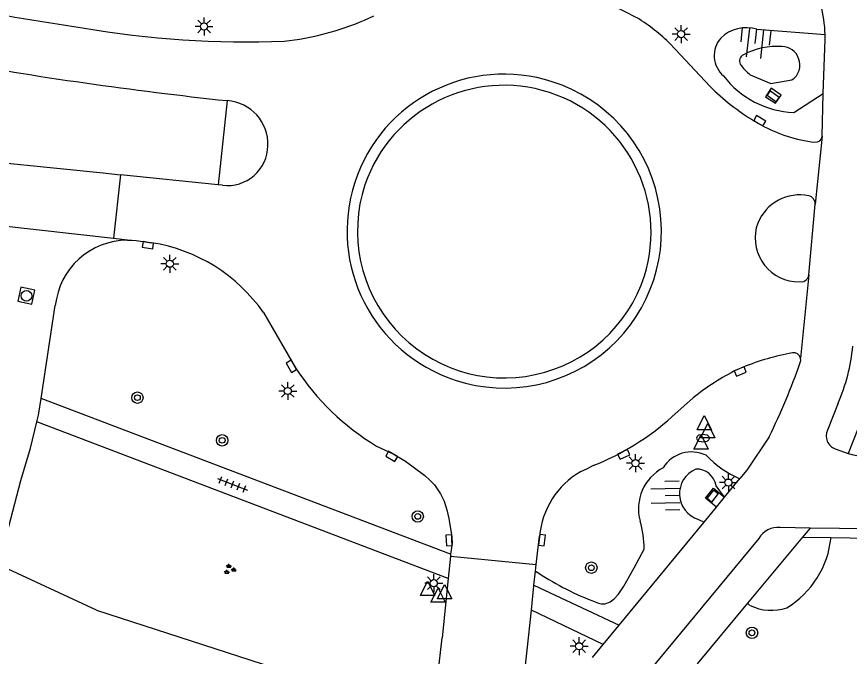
# Model space of a CAD drawing. Extents: x 132999 to 136000, y 398499 to 400501.
# Drawn here: x 134872.1 to 134930.3, y 399110.6 to 399155.3 of the extents above; entities that cross this region are included whole.
import ezdxf

# ---------------------------------------------------------------- set-up
doc = ezdxf.new("R2010")
doc.units = 0
for name, color, linetype in [('gg-knt-bovenkant onderkant talud', 7, 'Continuous'), ('gg-knt-verharding', 7, 'Continuous'), ('gg-knt-verharding nz', 7, 'Continuous'), ('gt-grn-groengrens', 7, 'Continuous'), ('gt-grn-vlakafsluiter', 7, 'Continuous'), ('gt-grn-weggrens revisie', 7, 'Continuous'), ('gt-symb-boom', 7, 'Continuous'), ('gt-symb-brandkraan', 7, 'Continuous'), ('gt-symb-groenvak', 7, 'Continuous'), ('gt-symb-kolk', 7, 'Continuous'), ('gt-symb-kolk center center', 7, 'Continuous'), ('gt-symb-lichtmast', 7, 'Continuous'), ('gt-symb-rioolschacht', 7, 'Continuous'), ('gt-symb-talud symbool', 7, 'Continuous'), ('gt-symb-tegel verharding', 7, 'Continuous'), ('gt-symb-waterafsluiter', 7, 'Continuous')]:
    doc.layers.add(name, color=color, linetype=linetype)

# ---------------------------------------------------------------- blocks, each defined once
blk = doc.blocks.new('gt0-LMAST')
at = {"layer": 'gt-symb-lichtmast'}
for p, q in [((-0.005, 0.246), (-0.005, 0.621)), ((-0.182, 0.173), (-0.447, 0.438)), ((0.172, 0.173), (0.437, 0.438)), ((-0.255, -0.004), (-0.63, -0.004)), ((-0.182, -0.181), (-0.447, -0.446)), ((-0.005, -0.254), (-0.005, -0.629)), ((0.437, -0.446), (0.172, -0.181)), ((0.245, -0.004), (0.62, -0.004))]:
    blk.add_line(p, q, dxfattribs=at)
blk.add_circle((-0.005, -0.004), 0.25, dxfattribs=at)
blk = doc.blocks.new('gt0-TALUD_1')
at = {"layer": 'gt-symb-talud symbool'}
for p, q in [((-1, -1), (-1, 0)), ((-0.5, -2), (-0.5, 0)), ((0, -1), (0, 0)), ((0.5, -2), (0.5, 0)), ((1, -1), (1, 0))]:
    blk.add_line(p, q, dxfattribs=at)
blk = doc.blocks.new('gt0-KOLKCC')
at = {"layer": 'gt-symb-kolk center center'}
blk.add_lwpolyline([(-0.375, 0.2), (0.375, 0.2), (0.375, -0.2), (-0.375, -0.2)], close=True, dxfattribs=at)
blk = doc.blocks.new('gt0-KOLK')
at = {"layer": 'gt-symb-kolk'}
blk.add_lwpolyline([(0, 0), (0.375, 0), (0.375, 0.4), (-0.375, 0.4), (-0.375, 0), (0, 0)], dxfattribs=at)
blk = doc.blocks.new('gt0-WAFSL')
at = {"layer": 'gt-symb-waterafsluiter'}
for p, q in [((-0.5, -0.333), (0, 0.667)), ((0, 0.667), (0.5, -0.333)), ((0.5, -0.333), (-0.5, -0.333))]:
    blk.add_line(p, q, dxfattribs=at)
blk = doc.blocks.new('gt0-BR')
at = {"layer": 'gt-symb-brandkraan'}
for centre, radius, start, end in [((-0.244, 0), 0.206, 107.56694, 252.43307), ((0.599, -2.664), 3, 106.89205, 107.56694), ((0, -0.691), 0.938, 73.10799, 106.89205), ((-0.599, -2.664), 3, 72.43309, 73.10799), ((0.244, 0), 0.206, 287.56695, 72.43309), ((0.599, 2.664), 3, 252.43307, 253.10797), ((0, 0.691), 0.938, 253.10797, 286.89206), ((-0.599, 2.664), 3, 286.89206, 287.56695)]:
    blk.add_arc(centre, radius, start, end, dxfattribs=at)
blk = doc.blocks.new('gt0-BOOM')
at = {"layer": 'gt-symb-boom'}
for radius in [0.4, 0.2]:
    blk.add_circle((0, 0), radius, dxfattribs=at)
blk = doc.blocks.new('gt0-GRVAK')
at = {"layer": 'gt-symb-groenvak'}
for p, q in [((-0.11, 0.189), (-0.228, 0.24)), ((-0.182, 0.153), (0.088, 0.153)), ((-0.091, 0.211), (-0.156, 0.322)), ((-0.047, 0.214), (-0.047, 0.393)), ((-0.004, 0.211), (0.061, 0.322)), ((0.015, 0.189), (0.133, 0.24)), ((0.262, -0.052), (0.197, 0.059)), ((0.305, -0.049), (0.305, 0.13)), ((0.349, -0.052), (0.414, 0.059)), ((-0.245, -0.228), (-0.363, -0.177)), ((-0.318, -0.264), (-0.047, -0.264)), ((-0.226, -0.206), (-0.291, -0.095)), ((-0.183, -0.203), (-0.183, -0.024)), ((-0.139, -0.206), (-0.074, -0.095)), ((-0.12, -0.228), (-0.002, -0.177)), ((0.243, -0.074), (0.125, -0.023)), ((0.17, -0.11), (0.441, -0.11)), ((0.368, -0.074), (0.486, -0.023))]:
    blk.add_line(p, q, dxfattribs=at)
blk = doc.blocks.new('gt0-TEG1')
at = {"layer": 'gt-symb-tegel verharding'}
for p, q in [((-1.125, 0), (1.125, 0)), ((-0.9, -0.25), (-0.9, 0.25)), ((-0.45, -0.25), (-0.45, 0.25)), ((0, -0.25), (0, 0.25)), ((0.45, -0.25), (0.45, 0.25)), ((0.9, -0.25), (0.9, 0.25))]:
    blk.add_line(p, q, dxfattribs=at)
blk = doc.blocks.new('gt0-RS')
at = {"layer": 'gt-symb-rioolschacht'}
blk.add_lwpolyline([(-0.5, -0.5), (0.5, -0.5), (0.5, 0.5), (-0.5, 0.5)], close=True, dxfattribs=at)
blk.add_circle((0, 0), 0.375, dxfattribs=at)

msp = doc.modelspace()

# ---------------------------------------------------------------- linework, layer by layer
at = {"layer": 'gg-knt-bovenkant onderkant talud'}
for p, q in [((134923.877, 399154.463), (134928.649, 399154.093)), ((134926.457, 399148.644), (134928.514, 399149.957)), ((134921.627, 399121.753), (134921.025, 399122.55)), ((134919.8, 399120.2), (134920.19, 399120.01))]:
    msp.add_line(p, q, dxfattribs=at)
for points in [[(134923.418, 399151.279), (134924.853, 399150.666), (134926.314, 399150.919)], [(134912.337, 399114.524), (134912.811, 399114.345), (134913.002, 399114.306), (134913.269, 399114.312), (134913.617, 399114.441), (134913.905, 399114.639), (134914.212, 399114.986), (134914.582, 399115.546), (134915.313, 399116.814), (134915.995, 399118.13)]]:
    msp.add_lwpolyline(points, dxfattribs=at)
for centre, radius, start, end in [((134923.157, 399151.948), 2.616, 74.01482, 133.58715), ((134922.742, 399152.621), 1.85, 138.65568, 230.00894), ((134925.242, 399148.502), 4.757, 85.21993, 119.00143), ((134925.674, 399152.078), 1.165, 17.0054, 91.74976), ((134923.141, 399152.235), 0.475, 115.75244, 206.95048), ((134925.33, 399153.787), 3.153, 214.06901, 232.67146), ((134925.69, 399151.941), 1.198, 301.41548, 23.51145), ((134926.677, 399155.045), 6.405, 216.85984, 268.02735), ((134919.323, 399122.55), 2.364, 64.50277, 147.79882), ((134925.241, 399129.226), 6.682, 222.83256, 247.60265), ((134918.862, 399120.936), 3.26, 118.17205, 195.11918), ((134920.346, 399121.995), 1.876, 113.33236, 253.07963), ((134919.646, 399122.32), 1.398, 9.48006, 91.7702), ((134909.483, 399118.196), 6.512, 359.42062, 16.87239), ((134920.251, 399134.36), 21.357, 236.32186, 248.25005)]:
    msp.add_arc(centre, radius, start, end, dxfattribs=at)
at = {"layer": 'gg-knt-verharding'}
for p, q in [((134896.452, 399155.092), (134897.113, 399155.398)), ((134917.853, 399153.412), (134920.588, 399150.485)), ((134928.451, 399146.987), (134928.514, 399149.957)), ((134886.857, 399149.468), (134886.233, 399143.582)), ((134886.857, 399149.468), (134886.868, 399149.467)), ((134923.724, 399148.04), (134924.193, 399147.765)), ((134886.233, 399143.582), (134879.407, 399144.289)), ((134886.541, 399143.55), (134886.233, 399143.582)), ((134927.509, 399137.283), (134927.945, 399142.232)), ((134866.525, 399141.228), (134878.917, 399139.857)), ((134878.917, 399139.857), (134879.895, 399139.749)), ((134879.891, 399139.716), (134880.488, 399139.683)), ((134879.895, 399139.749), (134880.488, 399139.683)), ((134880.488, 399139.683), (134881.58, 399139.533)), ((134926.489, 399136.826), (134926.969, 399136.795)), ((134873.848, 399128.661), (134874.846, 399135.15)), ((134889.391, 399134.663), (134891.639, 399130.799)), ((134922.92, 399130.843), (134922.472, 399130.66)), ((134902.475, 399117.767), (134873.848, 399128.661)), ((134919.431, 399128.701), (134917.931, 399127.362)), ((134929.563, 399128.317), (134928.811, 399126.43)), ((134931.315, 399127.465), (134930.251, 399124.812)), ((134902.3, 399116.078), (134873.556, 399127.017)), ((134929.343, 399125.136), (134930.251, 399124.812)), ((134930.251, 399124.812), (134930.29, 399124.798)), ((134921.627, 399121.753), (134922.695, 399123.049)), ((134921.052, 399121.055), (134921.627, 399121.753)), ((134920.19, 399120.01), (134921.052, 399121.055)), ((134914.256, 399112.81), (134920.19, 399120.01)), ((134927.596, 399119.598), (134925.509, 399119.628)), ((134927.596, 399119.598), (134927.073, 399118.969)), ((134941.581, 399119.4), (134927.596, 399119.598)), ((134908.459, 399117.047), (134908.686, 399119.026)), ((134927.073, 399118.969), (134923.224, 399114.336)), ((134902.456, 399117.626), (134902.3, 399116.078)), ((134902.475, 399117.767), (134902.456, 399117.626)), ((134902.456, 399117.626), (134908.459, 399117.047)), ((134908.408, 399116.588), (134908.459, 399117.047)), ((134908.298, 399115.609), (134908.408, 399116.588)), ((134902.3, 399116.078), (134901.884, 399111.934)), ((134908.117, 399113.869), (134908.291, 399115.547)), ((134908.291, 399115.547), (134908.298, 399115.609)), ((134908.298, 399115.609), (134914.256, 399112.81)), ((134923.224, 399114.336), (134919.712, 399110.109)), ((134913.143, 399111.459), (134908.117, 399113.869)), ((134913.143, 399111.459), (134914.256, 399112.81)), ((134901.512, 399108.63), (134901.884, 399111.934)), ((134912.394, 399110.55), (134913.143, 399111.459))]:
    msp.add_line(p, q, dxfattribs=at)
for points in [[(134911.378, 399157.044), (134912.542, 399156.637), (134913.688, 399156.177), (134914.608, 399155.732), (134915.509, 399155.254)], [(134928.514, 399149.957), (134928.652, 399153.753), (134928.649, 399154.093)], [(134925.586, 399149.857), (134924.878, 399150.331), (134924.49, 399149.745), (134925.19, 399149.284), (134925.586, 399149.857)], [(134868.316, 399145.436), (134869.614, 399145.291), (134878.181, 399144.416), (134879.407, 399144.289)], [(134926.901, 399131.158), (134926.943, 399131.312), (134926.932, 399131.472)], [(134873.556, 399127.017), (134873.667, 399127.481), (134873.848, 399128.661)], [(134870.872, 399117.016), (134872.434, 399122.918), (134873.115, 399125.182), (134873.556, 399127.017)], [(134924.739, 399125.976), (134923.181, 399123.638), (134922.695, 399123.049)], [(134897.293, 399125.326), (134898.449, 399124.782), (134899.32, 399124.282), (134900.677, 399123.264), (134901.018, 399122.954), (134901.336, 399122.609), (134901.769, 399121.994), (134902.012, 399121.475), (134902.205, 399120.876), (134902.351, 399120.266), (134902.554, 399118.987), (134902.575, 399118.522), (134902.475, 399117.767)], [(134912.437, 399123.961), (134912.008, 399123.727), (134911.555, 399123.534)], [(134921.052, 399121.055), (134920.285, 399121.687), (134920.858, 399122.392), (134921.627, 399121.753)], [(134924.018, 399118.872), (134915.189, 399108.207), (134915.134, 399108.125)], [(134877.717, 399113.867), (134892.618, 399109.045), (134892.066, 399104.326)], [(134906.945, 399103.124), (134907.824, 399111.058), (134908.117, 399113.869)]]:
    msp.add_lwpolyline(points, dxfattribs=at)
for centre, radius, start, end in [((134908.334, 399367.397), 215.17, 256.47133, 261.55629), ((134919.881, 399153.844), 8.771, 1.62617, 28.86217), ((134888.553, 399173.809), 20.316, 276.47583, 292.88151), ((134908.154, 399143.482), 13.881, 45.67417, 58.00274), ((134904.049, 399346.703), 197.859, 256.31618, 262.12058), ((134888.301, 399221.971), 68.396, 260.26785, 272.13097), ((134906.198, 399140.359), 10.961, 72.03705, 251.95761), ((134906.249, 399140.342), 10.961, 251.6759, 72.31876), ((134916.175, 399423.808), 275.902, 261.82139, 263.90018), ((134906.206, 399140.264), 10.274, 342.75182, 161.20724), ((134931.777, 399161.603), 15.773, 224.8165, 239.29958), ((134886.666, 399146.434), 3.04, 357.80249, 86.19203), ((134929.211, 399156.932), 10.45, 241.30532, 262.88964), ((134927.961, 399147.055), 0.495, 264.88624, 352.14493), ((134886.867, 399146.369), 2.838, 263.40813, 358.95089), ((134906.239, 399140.364), 10.273, 161.79298, 342.16607), ((134926.882, 399139.69), 3.19, 78.47693, 157.45708), ((134927.383, 399142.269), 0.563, 356.19701, 76.02091), ((134926.819, 399139.874), 3.065, 160.18141, 263.82179), ((134879.915, 399134.619), 5.097, 90.275, 174.01863), ((134879.785, 399127.956), 11.716, 34.92594, 81.18865), ((134926.97, 399137.337), 0.542, 269.92845, 354.28003), ((134917.307, 399133.568), 13.333, 336.80662, 354.5812), ((134929.218, 399115.46), 16.622, 99.87591, 112.26499), ((134926.461, 399131.361), 0.484, 13.2475, 101.16936), ((134883.378, 399146.274), 46.073, 333.85998, 340.84691), ((134906.405, 399140.396), 17.61, 213.02192, 238.84195), ((134930.892, 399114.25), 18.444, 117.16194, 128.417), ((134905.654, 399141.056), 18.391, 291.64159, 311.87665), ((134929.693, 399126.036), 0.966, 155.93564, 248.76226), ((134934.329, 399141.77), 17.446, 256.61379, 269.13618), ((134914.484, 399118.503), 5.821, 120.20544, 174.84724), ((134925.327, 399118.138), 1.501, 83.04889, 150.72498)]:
    msp.add_arc(centre, radius, start, end, dxfattribs=at)
at = {"layer": 'gg-knt-verharding nz'}
for p, q in [((134928.451, 399146.987), (134927.945, 399142.232)), ((134927.509, 399137.283), (134926.932, 399131.472))]:
    msp.add_line(p, q, dxfattribs=at)
at = {"layer": 'gt-grn-groengrens'}
for p, q in [((134927.073, 399118.969), (134929.062, 399118.935)), ((134929.062, 399118.935), (134944.797, 399118.667)), ((134923.224, 399114.336), (134923.398, 399114.192))]:
    msp.add_line(p, q, dxfattribs=at)
for centre, radius, start, end in [((134922.585, 399119.583), 6.509, 301.35393, 354.28989), ((134924.888, 399117.213), 3.368, 243.75291, 288.77851)]:
    msp.add_arc(centre, radius, start, end, dxfattribs=at)
at = {"layer": 'gt-grn-vlakafsluiter'}
msp.add_line((134877.717, 399113.867), (134870.872, 399117.016), dxfattribs=at)
at = {"layer": 'gt-grn-weggrens revisie'}
msp.add_line((134879.407, 399144.289), (134878.917, 399139.857), dxfattribs=at)

# ---------------------------------------------------------------- block references
at = {"layer": 'gt-symb-boom'}
for p in [(134880.582, 399128.709), (134886.509, 399125.726), (134900.175, 399120.41), (134912.31, 399116.826), (134923.535, 399112.275)]:
    msp.add_blockref('gt0-BOOM', p, dxfattribs=at)
at = {"layer": 'gt-symb-brandkraan'}
msp.add_blockref('gt0-BR', (134920.113, 399125.881), dxfattribs=at)
at = {"layer": 'gt-symb-groenvak'}
msp.add_blockref('gt0-GRVAK', (134887.018, 399116.706), dxfattribs=at)
at = {"layer": 'gt-symb-kolk'}
for p, rotation in [((134923.98, 399147.89), -30.382486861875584), ((134881.346, 399139.565), 172.1803171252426), ((134891.522, 399131.003), 119.9230355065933), ((134922.643, 399130.73), -157.7115971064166), ((134898.461, 399124.776), 149.82372192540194), ((134914.487, 399124.924), -154.83538579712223), ((134902.565, 399118.741), 92.61538660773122), ((134908.657, 399118.772), -96.53446231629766)]:
    msp.add_blockref('gt0-KOLK', p, dxfattribs=dict(at, rotation=rotation))
at = {"layer": 'gt-symb-kolk center center'}
for p, rotation in [((134925.015, 399149.773), -36.610036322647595), ((134920.791, 399121.835), 51.01378463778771)]:
    msp.add_blockref('gt0-KOLKCC', p, dxfattribs=dict(at, rotation=rotation))
at = {"layer": 'gt-symb-lichtmast'}
for p in [(134885.244, 399154.658), (134918.585, 399154.121), (134882.852, 399138.073), (134891.095, 399129.179), (134915.4, 399124.133), (134921.892, 399122.779), (134901.3, 399115.744), (134911.465, 399111.34)]:
    msp.add_blockref('gt0-LMAST', p, dxfattribs=at)
at = {"layer": 'gt-symb-rioolschacht', "rotation": 77.81315978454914}
msp.add_blockref('gt0-RS', (134872.827, 399135.828), dxfattribs=at)
at = {"layer": 'gt-symb-talud symbool'}
for p, xscale, yscale, rotation in [((134923.877, 399154.463), 1.0004024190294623, 1.000402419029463, -6.485660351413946), ((134918.473, 399121.89), 1.0003644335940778, 1.0003644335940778, -88.4533897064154)]:
    msp.add_blockref('gt0-TALUD_1', p, dxfattribs=dict(at, xscale=xscale, yscale=yscale, rotation=rotation))
at = {"layer": 'gt-symb-tegel verharding', "rotation": -20.844264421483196}
msp.add_blockref('gt0-TEG1', (134887.228, 399122.653), dxfattribs=at)
at = {"layer": 'gt-symb-waterafsluiter'}
for p in [(134920.206, 399126.797), (134920.45, 399126.235), (134919.977, 399125.448), (134900.862, 399115.216), (134901.595, 399114.739), (134902.054, 399114.974)]:
    msp.add_blockref('gt0-WAFSL', p, dxfattribs=at)

doc.saveas('drawing.dxf')
